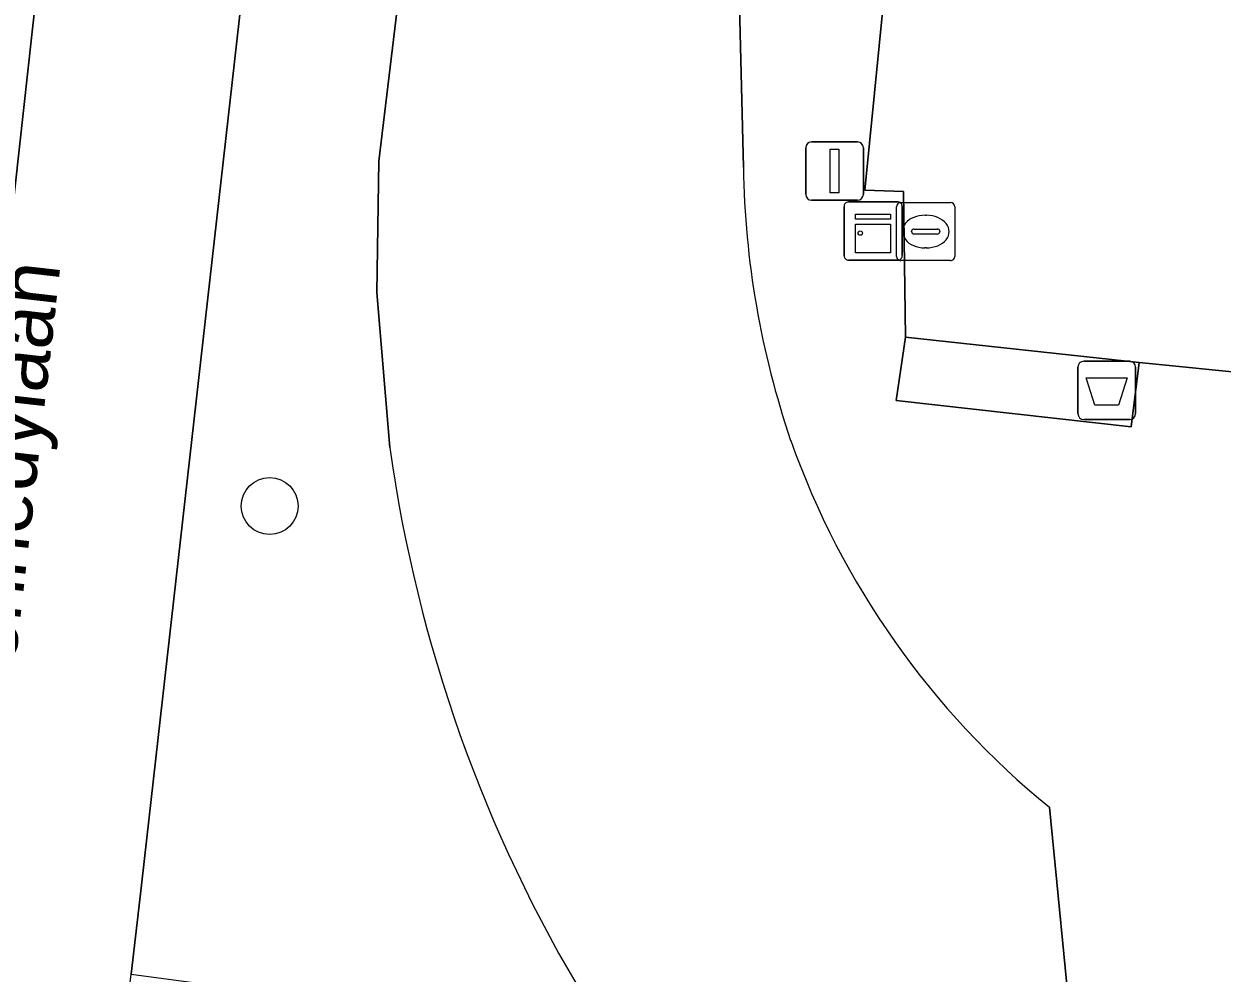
# Model space of a CAD drawing. Extents: x 160732 to 162107, y 387428 to 388479.
# Drawn here: x 161994.65 to 162015.22, y 387462.11 to 387478.4 of the extents above; entities that cross this region are included whole.
import ezdxf

# ---------------------------------------------------------------- set-up
doc = ezdxf.new("R2010")
doc.units = 0
for name, color, linetype in [('IMGEO_Afvalbak', 7, 'Continuous'), ('IMGEO_Berm_groen', 7, 'Continuous'), ('IMGEO_Boom', 7, 'Continuous'), ('IMGEO_Kast', 7, 'Continuous'), ('IMGEO_Lichtmast', 7, 'Continuous'), ('IMGEO_Openbare_ruimte_label', 7, 'Continuous'), ('IMGEO_Rijbaan_lokaal_open', 7, 'Continuous'), ('IMGEO_Rijbaan_regionaal_gesloten', 7, 'Continuous'), ('IMGEO_Rioolput', 7, 'Continuous'), ('IMGEO_Voetpad_open', 7, 'Continuous')]:
    doc.layers.add(name, color=color, linetype=linetype)

msp = doc.modelspace()

# ---------------------------------------------------------------- linework, layer by layer
at = {"layer": 'IMGEO_Afvalbak'}
for p, q in [((162012.844, 387472.612), (162013.634, 387472.612)), ((162013.634, 387472.612), (162012.844, 387472.612)), ((162012.744, 387471.712), (162012.744, 387472.512)), ((162012.744, 387472.512), (162012.744, 387471.712)), ((162013.734, 387472.512), (162013.734, 387471.712)), ((162013.734, 387471.712), (162013.734, 387472.512)), ((162013.634, 387471.612), (162012.844, 387471.612)), ((162012.844, 387471.612), (162013.634, 387471.612))]:
    msp.add_line(p, q, dxfattribs=at)
msp.add_lwpolyline([(162012.887, 387472.326), (162013.591, 387472.326), (162013.442, 387471.856), (162013.036, 387471.856), (162012.887, 387472.326)], dxfattribs=at)
for centre, start, end in [((162012.844, 387472.512), 90, 180), ((162012.844, 387472.512), 90, 180), ((162013.634, 387472.512), 0, 90), ((162013.634, 387472.512), 360, 90), ((162012.844, 387471.712), 180, 270), ((162012.844, 387471.712), 180, 270), ((162013.634, 387471.712), 270, 0), ((162013.634, 387471.712), 270, 0)]:
    msp.add_arc(centre, 0.1, start, end, dxfattribs=at)
at = {"layer": 'IMGEO_Berm_groen'}
for points in [[(162006.788, 387484.716), (162006.851, 387485.243), (162007.549, 387491.535), (162007.335, 387491.549), (162007.379, 387491.951), (162007.432, 387492.332), (162007.639, 387492.318), (162008.327, 387498.821), (162007.916, 387498.894), (162008.034, 387500), (162009.618, 387514.801), (162013.484, 387533.353), (162038.048, 387619.336), (162039.713, 387625.165), (162007.837, 387528.526), (162006.056, 387520.056), (162003.634, 387500), (162002.318, 387489.107), (162000.741, 387476.046), (162000.709, 387473.795), (162000.934, 387471.13)], [(162000.709, 387473.795), (162000.741, 387476.046), (162002.318, 387489.107), (161999.545, 387489.107), (161996.682, 387463.72), (161996.67, 387463.616), (161996.49, 387462.086), (161999.794, 387461.644), (161999.638, 387460.281), (161999.625, 387460.172), (162001.787, 387457.443), (162002.325, 387456.765), (162003.66, 387456.015), (162003.717, 387456.309), (162003.807, 387457.749), (162004.309, 387461.622)], [(162007.001, 387475.938), (162006.788, 387484.716)], [(162019.996, 387474.305), (162019.808, 387474.199), (162016.619, 387472.563), (162016.247, 387472.433), (162015.847, 387472.382), (162013.794, 387472.593), (162013.656, 387471.485), (162009.624, 387471.94), (162009.786, 387473.025), (162009.748, 387475.525), (162009.085, 387475.548), (162009.498, 387479.707), (162008.101, 387479.862), (162008.501, 387483.737), (162007.13, 387483.978), (162006.788, 387484.716), (162007.001, 387475.938)], [(162000.934, 387471.13), (162000.709, 387473.795)], [(162004.309, 387461.622), (162003.807, 387457.749), (162012.653, 387460.916), (162012.255, 387464.954)], [(162012.255, 387464.954), (162012.653, 387460.916), (162013.243, 387460.801), (162012.651, 387455.669), (162012.43, 387453.832), (162011.995, 387449.981), (162011.263, 387443.625), (162011.177, 387442.883), (162011.136, 387442.536), (162009.943, 387432.343), (162009.833, 387431.396), (162009.618, 387429.55)]]:
    msp.add_lwpolyline(points, dxfattribs=at)
for centre, radius, start, end in [((162022.298, 387476.177), 15.299, 180.8967, 198.7729), ((162022.298, 387476.177), 15.299, 180.8967, 198.7729), ((162025.702, 387474.569), 25.006, 187.9046, 211.1815), ((162025.702, 387474.569), 25.006, 187.9046, 211.1815), ((162021.249, 387476.011), 14.253, 199.4976, 230.8762), ((162021.249, 387476.011), 14.253, 199.4976, 230.8762)]:
    msp.add_arc(centre, radius, start, end, dxfattribs=at)
at = {"layer": 'IMGEO_Boom'}
msp.add_circle((161998.87, 387470.125), 0.489, dxfattribs=at)
at = {"layer": 'IMGEO_Kast'}
for p, q in [((162008.729, 387474.423), (162008.729, 387475.264)), ((162008.729, 387475.264), (162008.729, 387474.423)), ((162008.804, 387475.348), (162009.645, 387475.348)), ((162009.645, 387475.348), (162008.804, 387475.348)), ((162009.729, 387475.273), (162009.729, 387474.432)), ((162009.729, 387474.432), (162009.729, 387475.273)), ((162009.654, 387474.348), (162008.813, 387474.348)), ((162008.813, 387474.348), (162009.654, 387474.348))]:
    msp.add_line(p, q, dxfattribs=at)
for points in [[(162008.924, 387475.138), (162009.524, 387475.138), (162009.524, 387475.053), (162008.924, 387475.053), (162008.924, 387475.138)], [(162008.924, 387474.963), (162009.524, 387474.963), (162009.524, 387474.474), (162008.924, 387474.474), (162008.924, 387474.963)]]:
    msp.add_lwpolyline(points, dxfattribs=at)
msp.add_circle((162009.008, 387474.812), 0.0377, dxfattribs=at)
for centre, start, end in [((162008.807, 387475.27), 92.4484, 184.2845), ((162008.807, 387475.27), 92.4484, 184.2845), ((162009.651, 387475.27), 2.4484, 94.2845), ((162009.651, 387475.27), 2.4484, 94.2845), ((162008.807, 387474.426), 182.4484, 274.2845), ((162008.807, 387474.426), 182.4484, 274.2845), ((162009.651, 387474.426), 272.4484, 4.2845), ((162009.651, 387474.426), 272.4484, 4.2845)]:
    msp.add_arc(centre, 0.0779, start, end, dxfattribs=at)
at = {"layer": 'IMGEO_Lichtmast'}
for p, q in [((162008.071, 387475.478), (162008.071, 387476.278)), ((162008.071, 387476.278), (162008.071, 387475.478)), ((162008.171, 387476.378), (162008.961, 387476.378)), ((162008.961, 387476.378), (162008.171, 387476.378)), ((162009.061, 387476.278), (162009.061, 387475.478)), ((162009.061, 387475.478), (162009.061, 387476.278)), ((162008.961, 387475.378), (162008.171, 387475.378)), ((162008.171, 387475.378), (162008.961, 387475.378))]:
    msp.add_line(p, q, dxfattribs=at)
msp.add_lwpolyline([(162008.491, 387476.253), (162008.641, 387476.253), (162008.641, 387475.503), (162008.491, 387475.503), (162008.491, 387476.253)], dxfattribs=at)
for centre, start, end in [((162008.171, 387476.278), 90, 180), ((162008.171, 387476.278), 90, 180), ((162008.961, 387476.278), 0, 90), ((162008.961, 387476.278), 360, 90), ((162008.171, 387475.478), 180, 270), ((162008.171, 387475.478), 180, 270), ((162008.961, 387475.478), 270, 0), ((162008.961, 387475.478), 270, 0)]:
    msp.add_arc(centre, 0.1, start, end, dxfattribs=at)
at = {"layer": 'IMGEO_Rijbaan_lokaal_open'}
msp.add_lwpolyline([(162017.468, 387482.994), (162014.921, 387483.262), (162009.94, 387483.81), (162009.498, 387479.707), (162009.085, 387475.548), (162009.748, 387475.525), (162009.786, 387473.025), (162013.794, 387472.593), (162015.847, 387472.382), (162016.247, 387472.433), (162016.619, 387472.563), (162019.808, 387474.199), (162019.996, 387474.305)], dxfattribs=at)
at = {"layer": 'IMGEO_Rijbaan_regionaal_gesloten'}
for points in [[(162010.062, 387568.114), (162001.965, 387543.576), (162000, 387536.886), (161999.346, 387534.66), (161996.899, 387524.195), (161995.111, 387512.365), (161993.746, 387500), (161992.515, 387489.107), (161989.658, 387464.422), (161989.45, 387462.615), (161989.446, 387462.585), (161989.427, 387462.497), (161988.851, 387460.289), (161992.723, 387459.885), (161994.196, 387472.918), (161998.024, 387507.63), (161999.141, 387516.355), (162000.323, 387523.362), (162001.844, 387530.465), (162005.112, 387542.025), (162010.771, 387558.998), (162014.876, 387571.828)], [(162014.876, 387571.828), (162010.771, 387558.998), (162005.112, 387542.025), (162001.844, 387530.465), (162000.323, 387523.362), (161999.141, 387516.355), (161998.024, 387507.63), (161994.196, 387472.918), (161992.723, 387459.885), (161995.912, 387459.553), (161996.203, 387459.523), (161996.261, 387460.012), (161996.271, 387460.175), (161996.389, 387461.228), (161996.49, 387462.086), (161996.67, 387463.616), (161996.682, 387463.72), (161999.545, 387489.107)]]:
    msp.add_lwpolyline(points, dxfattribs=at)
at = {"layer": 'IMGEO_Rioolput'}
for p, q in [((162009.631, 387474.413), (162009.631, 387475.265)), ((162009.706, 387475.339), (162010.558, 387475.339)), ((162010.632, 387475.265), (162010.632, 387474.413)), ((162010.119, 387475.119), (162010.144, 387475.119)), ((162009.89, 387474.833), (162009.89, 387474.845)), ((162009.933, 387474.882), (162010.331, 387474.882)), ((162010.374, 387474.845), (162010.374, 387474.833)), ((162010.328, 387474.796), (162009.93, 387474.796)), ((162010.142, 387474.559), (162010.117, 387474.559)), ((162010.558, 387474.339), (162009.706, 387474.339))]:
    msp.add_line(p, q, dxfattribs=at)
for points in [[(162009.631, 387474.413), (162009.631, 387475.265)], [(162009.706, 387475.339), (162010.558, 387475.339)], [(162010.632, 387475.265), (162010.632, 387474.413)], [(162010.558, 387474.339), (162009.706, 387474.339)]]:
    msp.add_lwpolyline(points, dxfattribs=at)
for centre, radius, start, end in [((162009.708, 387475.263), 0.0765, 91.552, 178.448), ((162009.708, 387475.263), 0.0765, 91.552, 178.448), ((162010.556, 387475.263), 0.0765, 1.552, 88.448), ((162010.556, 387475.263), 0.0765, 1.552, 88.448), ((162009.93, 387474.842), 0.0403, 85.8775, 175.7526), ((162009.927, 387474.832), 0.0366, 178.938, 274.7102), ((162010.331, 387474.839), 0.043, 264.8664, 352.4533), ((162010.335, 387474.844), 0.0386, 1.7309, 96.639), ((162009.708, 387474.415), 0.0765, 181.552, 268.448), ((162009.708, 387474.415), 0.0765, 181.552, 268.448), ((162010.556, 387474.415), 0.0765, 271.552, 358.448), ((162010.556, 387474.415), 0.0765, 271.552, 358.448)]:
    msp.add_arc(centre, radius, start, end, dxfattribs=at)
for centre, major_axis, ratio, start_param, end_param in [((162010.118, 387474.839), (-0.387, 0.002), 0.722429, 4.712389, 7.853982), ((162010.143, 387474.839), (-0.39, 0.002), 0.717154, 1.570796, 4.712389)]:
    msp.add_ellipse(centre, major_axis=major_axis, ratio=ratio, start_param=start_param, end_param=end_param, dxfattribs=at)
at = {"layer": 'IMGEO_Voetpad_open'}
msp.add_lwpolyline([(162013.794, 387472.593), (162009.786, 387473.025), (162009.624, 387471.94), (162013.656, 387471.485)], close=True, dxfattribs=at)

# ---------------------------------------------------------------- texts
at = {"layer": 'IMGEO_Openbare_ruimte_label'}
msp.add_text('John F Kennedylaan', height=1, rotation=83.5143, dxfattribs=at).set_placement((161993.894, 387462.076))

doc.saveas('drawing.dxf')
